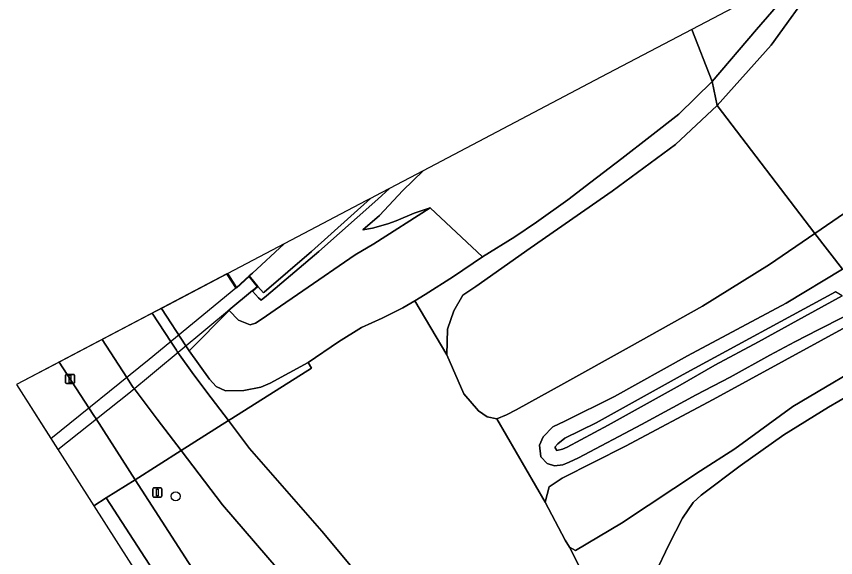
# Model space of a CAD drawing. Extents: x 157767 to 159172, y 387839 to 389425.
# Drawn here: x 157766.6 to 157855.2, y 388948.1 to 389006.6 of the extents above; entities that cross this region are included whole.
import ezdxf

# ---------------------------------------------------------------- set-up
doc = ezdxf.new("R2010")
doc.units = 0
for name, color, linetype in [('IMGEO_Berm_groen', 7, 'Continuous'), ('IMGEO_Boom', 7, 'Continuous'), ('IMGEO_Dek', 7, 'Continuous'), ('IMGEO_Fietspad_gesloten', 7, 'Continuous'), ('IMGEO_Grasland_overig', 7, 'Continuous'), ('IMGEO_Groenvoorziening', 7, 'Continuous'), ('IMGEO_Lichtmast', 7, 'Continuous'), ('IMGEO_Muur', 7, 'Continuous'), ('IMGEO_Oever', 7, 'Continuous'), ('IMGEO_Rijbaan_autosnelweg', 7, 'Continuous'), ('IMGEO_Rijbaan_lokaal_gesloten', 7, 'Continuous'), ('IMGEO_Rijbaan_regionaal_gesloten', 7, 'Continuous'), ('IMGEO_Struiken', 7, 'Continuous'), ('IMGEO_Waterloop', 7, 'Continuous')]:
    doc.layers.add(name, color=color, linetype=linetype)

msp = doc.modelspace()

# ---------------------------------------------------------------- linework, layer by layer
at = {"layer": 'IMGEO_Berm_groen'}
for points in [[(157810.576, 388989.896), (157806.919, 388987.974), (157805.682, 388986.808), (157799.289, 388981.17), (157793.625, 388976.38), (157793.046, 388975.89), (157792.771, 388976.169), (157792.133, 388976.893), (157792.1, 388976.931), (157789.552, 388974.822), (157789.607, 388974.803), (157790.586, 388973.755), (157791.881, 388973.253), (157792.434, 388973.401), (157793.158, 388973.881), (157794.574, 388974.861), (157797.565, 388976.93), (157803.223, 388980.819), (157805.235, 388981.977), (157811.341, 388985.903), (157809.596, 388985.3), (157807.671, 388984.47), (157806.755, 388984.154), (157805.077, 388983.674), (157804.031, 388983.51), (157805.845, 388985.045), (157808.366, 388987.761)], [(157795.528, 388981.985), (157792.099, 388978.819), (157791.773, 388978.518), (157792.703, 388977.365), (157793.323, 388976.71), (157793.385, 388976.764), (157798.485, 388981.173), (157804.886, 388986.905), (157804.366, 388986.632), (157796.309, 388982.396)]]:
    msp.add_lwpolyline(points, close=True, dxfattribs=at)
for points in [[(157831.419, 388939.306), (157826.404, 388949.2), (157825.918, 388949.97), (157823.772, 388954.059), (157818.54, 388963.076), (157817.504, 388963.302), (157816.563, 388963.923), (157814.966, 388965.791), (157813.139, 388970), (157809.69, 388975.845), (157808.377, 388975.064), (157806.135, 388973.946), (157803.918, 388972.964), (157801.422, 388971.399), (157798.131, 388969.173), (157798.512, 388968.564), (157789.875, 388963.103), (157789.529, 388962.884), (157791.777, 388959.865), (157799.607, 388950.924), (157806.843, 388942.235)], [(157859.998, 388967.58), (157854.397, 388964.329), (157849.594, 388961.342), (157844.868, 388957.996), (157840.642, 388954.808), (157839.781, 388954.019), (157838.604, 388952.319), (157837.196, 388949.525), (157835.641, 388946.273)], [(157800.711, 388940.043), (157788.89, 388953.772), (157784.417, 388959.652), (157779.427, 388956.497), (157799.206, 388925.809)]]:
    msp.add_lwpolyline(points, dxfattribs=at)
at = {"layer": 'IMGEO_Boom'}
msp.add_circle((157783.816, 388954.706), 0.489, dxfattribs=at)
at = {"layer": 'IMGEO_Dek'}
for points in [[(157789.39, 388978.759), (157766.581, 388966.769), (157771.05, 388959.766), (157778.728, 388965.865), (157792.633, 388977.372), (157791.767, 388978.446), (157790.382, 388977.214)], [(157789.435, 388978.782), (157782.269, 388975.016), (157784.91, 388970.981), (157785.272, 388970.428), (157789.607, 388974.803), (157789.552, 388974.822), (157792.1, 388976.931), (157792.133, 388976.893), (157792.703, 388977.365), (157791.773, 388978.518), (157790.393, 388977.29), (157789.53, 388978.634)]]:
    msp.add_lwpolyline(points, close=True, dxfattribs=at)
at = {"layer": 'IMGEO_Fietspad_gesloten'}
msp.add_lwpolyline([(157806.843, 388942.235), (157799.607, 388950.924), (157791.777, 388959.865), (157789.529, 388962.884), (157784.417, 388959.652), (157788.89, 388953.772), (157800.711, 388940.043)], dxfattribs=at)
at = {"layer": 'IMGEO_Grasland_overig'}
for points in [[(157852.021, 389011.674), (157851.121, 389010.381), (157846.62, 389005.179), (157841.831, 388999.528), (157842.364, 388996.944), (157848.203, 389003.455), (157852.992, 389010.121), (157855.174, 389013.304)], [(157852.021, 389011.674), (157850.838, 389011.063), (157839.632, 389005.172), (157841.831, 388999.528), (157846.62, 389005.179), (157851.121, 389010.381)], [(157810.576, 388989.896), (157808.366, 388987.761), (157805.845, 388985.045), (157804.031, 388983.51), (157805.077, 388983.674), (157806.755, 388984.154), (157807.671, 388984.47), (157809.596, 388985.3), (157811.341, 388985.903), (157817.008, 388980.604), (157820.479, 388982.743), (157822.844, 388984.349), (157826.219, 388986.764), (157828.7, 388988.645), (157832.056, 388991.21), (157835.125, 388993.592), (157838.211, 388996.014), (157841.831, 388999.528), (157839.632, 389005.172), (157829.794, 389000)], [(157813.139, 388970), (157813.205, 388972.784), (157813.876, 388974.761), (157814.87, 388976.445), (157816.279, 388977.383), (157822.138, 388981.519), (157831.003, 388987.679), (157837.855, 388992.746), (157842.364, 388996.944), (157841.831, 388999.528), (157838.211, 388996.014), (157835.125, 388993.592), (157832.056, 388991.21), (157828.7, 388988.645), (157826.219, 388986.764), (157822.844, 388984.349), (157820.479, 388982.743), (157817.008, 388980.604), (157813.871, 388978.463), (157810.788, 388976.498), (157809.69, 388975.845)], [(157831.419, 388939.306), (157831.682, 388939.667), (157833.408, 388941.877), (157834.702, 388944.069), (157835.641, 388946.273), (157837.196, 388949.525), (157838.604, 388952.319), (157839.781, 388954.019), (157840.642, 388954.808), (157844.868, 388957.996), (157849.594, 388961.342), (157854.397, 388964.329), (157859.998, 388967.58), (157860.218, 388967.716), (157860.191, 388970.115), (157850.556, 388964.399), (157844.263, 388959.837), (157840.552, 388957.437), (157832.016, 388951.812), (157827.033, 388948.823), (157826.404, 388949.2)]]:
    msp.add_lwpolyline(points, close=True, dxfattribs=at)
for points in [[(157878.605, 389008.285), (157875.724, 389004.236), (157872.802, 389000.358), (157870.331, 388997.205), (157868.078, 388994.621), (157864.7, 388991.682), (157861.175, 388988.777), (157852.943, 388983.094), (157855.927, 388979.265), (157858.773, 388981.141), (157862.093, 388983.546), (157865.125, 388985.799), (157867.189, 388987.449), (157868.767, 388988.852), (157870.2, 388990.492), (157871.666, 388992.076), (157873.748, 388994.281), (157875.022, 388996.086), (157876.867, 388998.827), (157879.869, 389002.696), (157882.794, 389006.652)], [(157855.979, 388974.066), (157853.365, 388972.737), (157850.768, 388971.397), (157848.071, 388969.964), (157843.773, 388967.569), (157840.09, 388965.672), (157834.197, 388962.456), (157827.375, 388958.85), (157826.37, 388958.38), (157825.686, 388958.085), (157824.768, 388957.98), (157823.991, 388958.246), (157823.297, 388958.976), (157823.157, 388960.231), (157823.535, 388961.136), (157824.585, 388962.224), (157825.89, 388962.826), (157831.261, 388965.49), (157839.152, 388969.871), (157849.824, 388975.572), (157855.927, 388979.265), (157852.943, 388983.094), (157848.035, 388979.774), (157840.774, 388975.244), (157832.866, 388970.822), (157825.785, 388966.905), (157820.618, 388964.041), (157819.592, 388963.517), (157818.54, 388963.076), (157823.772, 388954.059), (157824.192, 388955.711), (157825.598, 388956.656), (157832.448, 388960.132), (157841.932, 388965.151), (157857.504, 388973.652)]]:
    msp.add_lwpolyline(points, dxfattribs=at)
at = {"layer": 'IMGEO_Groenvoorziening'}
for points in [[(157789.607, 388974.803), (157785.272, 388970.428), (157787.458, 388967.375), (157788.202, 388966.583), (157789.207, 388966.104), (157791.165, 388966.141), (157793.003, 388966.491), (157794.024, 388966.924), (157798.131, 388969.173), (157801.422, 388971.399), (157803.918, 388972.964), (157806.135, 388973.946), (157808.377, 388975.064), (157809.69, 388975.845), (157810.788, 388976.498), (157813.871, 388978.463), (157817.008, 388980.604), (157811.341, 388985.903), (157805.235, 388981.977), (157803.223, 388980.819), (157797.565, 388976.93), (157794.574, 388974.861), (157793.158, 388973.881), (157792.434, 388973.401), (157791.881, 388973.253), (157790.586, 388973.755)], [(157782.269, 388975.016), (157781.264, 388974.487), (157783.322, 388971.345), (157783.888, 388970.48), (157783.965, 388970.363), (157784.039, 388970.26), (157785.786, 388967.845), (157787.64, 388965.352), (157789.529, 388962.884), (157789.875, 388963.103), (157798.512, 388968.564), (157798.131, 388969.173), (157794.024, 388966.924), (157793.003, 388966.491), (157791.165, 388966.141), (157789.207, 388966.104), (157788.202, 388966.583), (157787.458, 388967.375), (157785.272, 388970.428), (157784.91, 388970.981)], [(157775.851, 388971.642), (157771.192, 388969.193), (157774.424, 388964.272), (157774.969, 388963.442), (157775.208, 388963.069), (157779.427, 388956.497), (157784.417, 388959.652), (157781.8, 388963.046), (157779.313, 388966.349), (157779.223, 388966.469), (157779.081, 388966.687), (157778.528, 388967.535)]]:
    msp.add_lwpolyline(points, close=True, dxfattribs=at)
at = {"layer": 'IMGEO_Lichtmast'}
for p, q in [((157771.885, 388966.984), (157771.885, 388967.784)), ((157771.885, 388967.784), (157771.885, 388966.984)), ((157771.985, 388967.884), (157772.775, 388967.884)), ((157772.775, 388967.884), (157771.985, 388967.884)), ((157772.875, 388967.784), (157772.875, 388966.984)), ((157772.875, 388966.984), (157772.875, 388967.784)), ((157772.775, 388966.884), (157771.985, 388966.884)), ((157771.985, 388966.884), (157772.775, 388966.884)), ((157781.327, 388954.713), (157781.327, 388955.513)), ((157781.327, 388955.513), (157781.327, 388954.713)), ((157781.427, 388955.613), (157782.217, 388955.613)), ((157782.217, 388955.613), (157781.427, 388955.613)), ((157782.317, 388955.513), (157782.317, 388954.713)), ((157782.317, 388954.713), (157782.317, 388955.513)), ((157782.217, 388954.613), (157781.427, 388954.613)), ((157781.427, 388954.613), (157782.217, 388954.613))]:
    msp.add_line(p, q, dxfattribs=at)
for points in [[(157772.305, 388967.759), (157772.455, 388967.759), (157772.455, 388967.009), (157772.305, 388967.009), (157772.305, 388967.759)], [(157781.747, 388955.488), (157781.897, 388955.488), (157781.897, 388954.738), (157781.747, 388954.738), (157781.747, 388955.488)]]:
    msp.add_lwpolyline(points, dxfattribs=at)
for centre, start, end in [((157771.985, 388967.784), 90, 180), ((157771.985, 388967.784), 90, 180), ((157772.775, 388967.784), 0, 90), ((157772.775, 388967.784), 360, 90), ((157771.985, 388966.984), 180, 270), ((157771.985, 388966.984), 180, 270), ((157772.775, 388966.984), 270, 0), ((157772.775, 388966.984), 270, 0), ((157781.427, 388955.513), 90, 180), ((157781.427, 388955.513), 90, 180), ((157782.217, 388955.513), 0, 90), ((157782.217, 388955.513), 360, 90), ((157781.427, 388954.713), 180, 270), ((157781.427, 388954.713), 180, 270), ((157782.217, 388954.713), 270, 0), ((157782.217, 388954.713), 270, 0)]:
    msp.add_arc(centre, 0.1, start, end, dxfattribs=at)
at = {"layer": 'IMGEO_Muur'}
msp.add_lwpolyline([(157804.886, 388986.905), (157798.485, 388981.173), (157793.385, 388976.764), (157793.323, 388976.71), (157792.703, 388977.365), (157792.133, 388976.893), (157792.771, 388976.169), (157793.046, 388975.89), (157793.625, 388976.38), (157799.289, 388981.17), (157805.682, 388986.808), (157806.919, 388987.974), (157806.014, 388987.498)], close=True, dxfattribs=at)
at = {"layer": 'IMGEO_Oever'}
for points in [[(157855.927, 388979.265), (157849.824, 388975.572), (157839.152, 388969.871), (157831.261, 388965.49), (157825.89, 388962.826), (157824.585, 388962.224), (157823.535, 388961.136), (157823.157, 388960.231), (157823.297, 388958.976), (157823.991, 388958.246), (157824.768, 388957.98), (157825.686, 388958.085), (157826.37, 388958.38), (157827.375, 388958.85), (157834.197, 388962.456), (157840.09, 388965.672), (157843.773, 388967.569), (157848.071, 388969.964), (157850.768, 388971.397), (157853.365, 388972.737), (157855.979, 388974.066)], [(157855.875, 388976.386), (157853.666, 388975.138), (157851.079, 388973.734), (157846.833, 388971.394), (157842.131, 388968.893), (157838.376, 388966.72), (157830.586, 388962.384), (157826.13, 388960.009), (157825.629, 388959.792), (157825.026, 388959.659), (157824.802, 388959.999), (157825.132, 388960.363), (157825.882, 388960.998), (157829.298, 388962.643), (157838.71, 388967.87), (157855.184, 388976.814)]]:
    msp.add_lwpolyline(points, dxfattribs=at)
at = {"layer": 'IMGEO_Rijbaan_autosnelweg'}
for points in [[(157789.435, 388978.782), (157789.53, 388978.634), (157790.393, 388977.29), (157791.773, 388978.518), (157792.099, 388978.819), (157795.528, 388981.985)], [(157789.345, 388978.735), (157766.581, 388966.769), (157770.304, 388960.935), (157780.958, 388969.513), (157790.317, 388977.222), (157789.452, 388978.569)]]:
    msp.add_lwpolyline(points, close=True, dxfattribs=at)
at = {"layer": 'IMGEO_Rijbaan_lokaal_gesloten'}
msp.add_lwpolyline([(157775.851, 388971.642), (157778.528, 388967.535), (157779.081, 388966.687), (157779.223, 388966.469), (157779.313, 388966.349), (157781.8, 388963.046), (157784.417, 388959.652), (157789.529, 388962.884), (157787.64, 388965.352), (157785.786, 388967.845), (157784.039, 388970.26), (157783.965, 388970.363), (157783.888, 388970.48), (157783.322, 388971.345), (157781.264, 388974.487)], close=True, dxfattribs=at)
at = {"layer": 'IMGEO_Rijbaan_regionaal_gesloten'}
for points in [[(157771.192, 388969.193), (157766.581, 388966.769), (157774.945, 388953.664), (157776.303, 388954.522), (157779.427, 388956.497), (157775.208, 388963.069), (157774.969, 388963.442), (157774.424, 388964.272)], [(157799.206, 388925.809), (157779.427, 388956.497), (157776.303, 388954.522), (157793.628, 388927.796), (157803.052, 388913.048), (157834.189, 388862.89), (157851.193, 388834.562), (157852.392, 388835.45), (157854.157, 388836.867), (157853.42, 388838.1), (157827.078, 388881.227), (157826.417, 388882.281), (157818.249, 388895.322), (157810.747, 388907.3), (157810.233, 388908.12)], [(157849.407, 388833.24), (157851.193, 388834.562), (157834.189, 388862.89), (157803.052, 388913.048), (157793.628, 388927.796), (157776.303, 388954.522), (157774.945, 388953.664), (157811.033, 388897.12)]]:
    msp.add_lwpolyline(points, close=True, dxfattribs=at)
at = {"layer": 'IMGEO_Struiken'}
for points in [[(157855.174, 389013.304), (157852.992, 389010.121), (157848.203, 389003.455), (157842.364, 388996.944), (157852.943, 388983.094), (157861.175, 388988.777), (157864.7, 388991.682), (157868.078, 388994.621), (157870.331, 388997.205), (157872.802, 389000.358), (157875.724, 389004.236), (157878.605, 389008.285), (157882.606, 389014.582), (157887.636, 389022.395), (157893.032, 389030.949), (157894.865, 389033.812)], [(157842.364, 388996.944), (157837.855, 388992.746), (157831.003, 388987.679), (157822.138, 388981.519), (157816.279, 388977.383), (157814.87, 388976.445), (157813.876, 388974.761), (157813.205, 388972.784), (157813.139, 388970), (157814.966, 388965.791), (157816.563, 388963.923), (157817.504, 388963.302), (157818.54, 388963.076), (157819.592, 388963.517), (157820.618, 388964.041), (157825.785, 388966.905), (157832.866, 388970.822), (157840.774, 388975.244), (157848.035, 388979.774), (157852.943, 388983.094)], [(157860.191, 388970.115), (157857.504, 388973.652), (157841.932, 388965.151), (157832.448, 388960.132), (157825.598, 388956.656), (157824.192, 388955.711), (157823.772, 388954.059), (157825.918, 388949.97), (157826.404, 388949.2), (157827.033, 388948.823), (157832.016, 388951.812), (157840.552, 388957.437), (157844.263, 388959.837), (157850.556, 388964.399)]]:
    msp.add_lwpolyline(points, close=True, dxfattribs=at)
at = {"layer": 'IMGEO_Waterloop'}
msp.add_lwpolyline([(157825.629, 388959.792), (157826.13, 388960.009), (157830.586, 388962.384), (157838.376, 388966.72), (157842.131, 388968.893), (157846.833, 388971.394), (157851.079, 388973.734), (157853.666, 388975.138), (157855.875, 388976.386), (157855.184, 388976.814), (157838.71, 388967.87), (157829.298, 388962.643), (157825.882, 388960.998), (157825.132, 388960.363), (157824.802, 388959.999), (157825.026, 388959.659)], close=True, dxfattribs=at)

doc.saveas('drawing.dxf')
